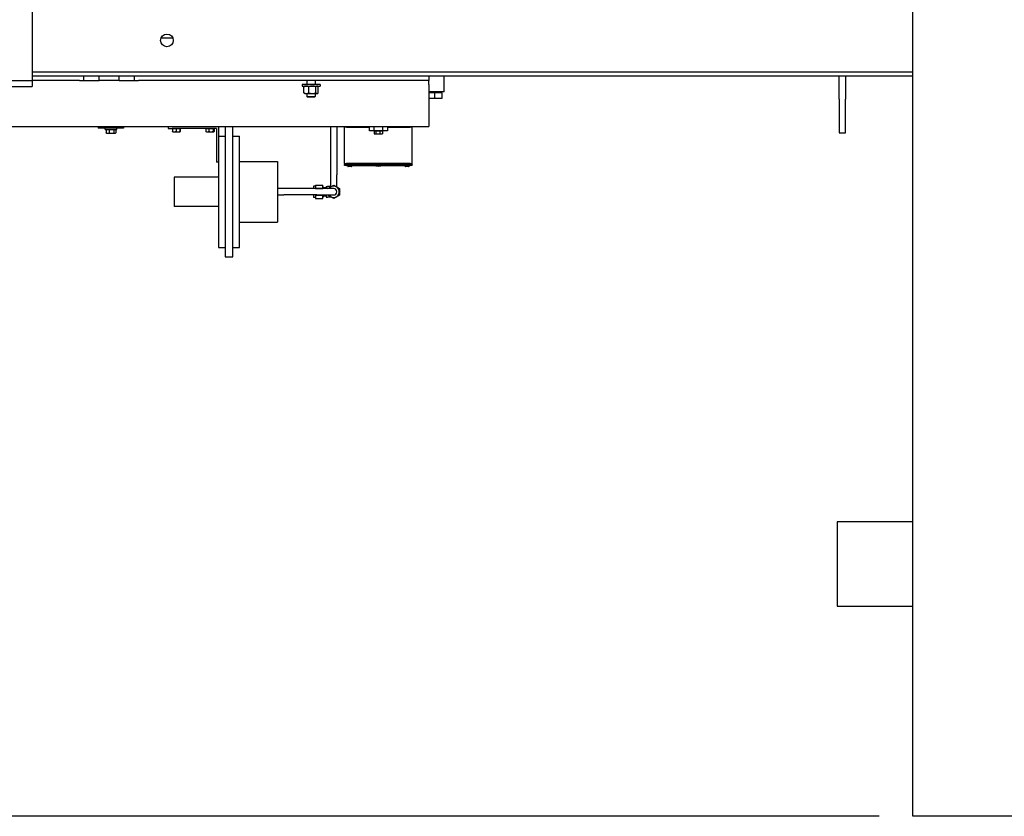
# Model space of a CAD drawing. Header units: inches. Extents: x 24 to 1128, y -69 to 748.
# Tile 318 of 656: x 416 to 474, y 545 to 592. Entities that reach past the tile are written whole.
import ezdxf

# ---------------------------------------------------------------- set-up
doc = ezdxf.new("R2010")
doc.units = ezdxf.units.IN
doc.header["$LTSCALE"] = 32
doc.header["$MEASUREMENT"] = 0
doc.layers.add('Dimension (ANSI)', color=7, linetype='Continuous', lineweight=25)
doc.layers.add('Visible (ANSI)', color=7, linetype='Continuous', lineweight=30)
doc.styles.add('Note Text (ANSI)', font='tahoma.ttf')
doc.dimstyles.new('SB Fraction-16 (ANSI)', dxfattribs={"dimscale": 32, "dimtxt": 0.125, "dimasz": 0.098425, "dimexe": 0.125, "dimexo": 0.0625, "dimgap": 0.031496, "dimtad": 0, "dimtih": 1, "dimtoh": 1, "dimdec": 4, "dimrnd": 1e-08, "dimzin": 0, "dimdsep": 46, "dimlunit": 5, "dimtxsty": 'Note Text (ANSI)', "dimcen": 0.09, "dimdle": 0.393701, "dimclrd": 256, "dimclre": 256, "dimclrt": 256, "dimadec": 0, "dimazin": 3, "dimtfac": 0.96, "dimtofl": 0, "dimtmove": 0, "dimatfit": 3, "dimfxl": 1, "dimfrac": 2, "dimtolj": 1, "dimtzin": 12, "dimlwd": -1, "dimlwe": -1, "dimarcsym": 0})

# ---------------------------------------------------------------- blocks, each defined once
blk = doc.blocks.new('*D18')
at = {"layer": 'Defpoints', "color": 0, "transparency": 16777216}
for p in [(468.781, 692.669), (316.974, 544.669), (468.781, 544.669)]:
    blk.add_point(p, dxfattribs=at)
at = {"layer": 'Dimension (ANSI)', "transparency": 16777216}
for p, q in [((466.781, 692.669), (312.974, 692.669)), ((316.974, 689.519), (316.974, 626.768)), ((316.974, 547.818), (316.974, 620.569)), ((466.781, 544.669), (312.974, 544.669))]:
    blk.add_line(p, q, dxfattribs=at)
for points in [[(316.449, 689.519), (317.499, 689.519), (316.974, 692.669)], [(316.449, 547.818), (317.499, 547.818), (316.974, 544.669)]]:
    blk.add_solid(points, dxfattribs=at)
at = {"layer": 'Dimension (ANSI)', "transparency": 16777216, "insert": (312.872, 625.76), "char_height": 4, "attachment_point": 1, "style": 'Note Text (ANSI)'}
blk.add_mtext('\\A1;148', dxfattribs=at)

msp = doc.modelspace()

# ---------------------------------------------------------------- linework, layer by layer
at = {"layer": 'Visible (ANSI)'}
for p, q in [((468.78063, 544.66853), (468.78063, 692.66853)), ((416.46813, 609.41853), (416.46813, 588.04353)), ((424.82169, 590.91853), (424.11458, 590.91853)), ((416.46813, 588.91853), (468.78063, 588.91853)), ((468.78063, 588.66853), (416.46813, 588.66853)), ((419.53063, 588.41853), (419.53063, 588.66853)), ((420.43115, 588.41853), (420.43115, 588.66853)), ((421.63011, 588.41853), (421.63011, 588.66853)), ((422.53063, 588.41853), (422.53063, 588.66853)), ((440.03063, 588.66853), (440.03063, 588.41853)), ((440.93463, 587.72853), (440.93463, 588.66853)), ((464.40563, 587.29353), (464.40563, 588.66853)), ((464.78063, 588.66853), (464.78063, 587.29353)), ((402.96813, 588.41853), (416.46813, 588.41853)), ((402.96813, 588.04353), (416.46813, 588.04353)), ((419.28063, 588.41853), (416.46813, 588.41853)), ((416.46813, 588.41853), (416.46813, 588.04353)), ((419.28063, 588.41853), (419.53063, 588.41853)), ((419.53063, 588.41853), (420.43115, 588.41853)), ((421.63011, 588.41853), (420.43115, 588.41853)), ((421.63011, 588.41853), (422.53063, 588.41853)), ((422.53063, 588.41853), (422.78063, 588.41853)), ((440.03063, 588.41853), (422.78063, 588.41853)), ((433.56188, 588.16853), (432.49938, 588.16853)), ((432.49938, 588.16853), (432.49938, 588.07473)), ((432.49938, 588.07473), (433.56188, 588.07473)), ((432.60731, 587.67022), (432.60731, 588.04124)), ((432.65563, 588.07473), (432.63666, 588.06377)), ((432.78063, 588.41853), (432.78063, 588.16853)), ((432.89786, 587.67022), (432.89786, 588.04124)), ((433.28063, 588.41853), (433.28063, 588.16853)), ((433.32119, 587.67022), (433.32119, 588.04124)), ((433.40563, 588.07473), (433.42461, 588.06377)), ((433.45395, 587.67022), (433.45395, 588.04124)), ((433.56188, 588.16853), (433.56188, 588.07473)), ((440.03063, 588.16853), (440.03063, 588.41853)), ((440.03063, 588.16853), (440.03063, 586.16853)), ((432.65563, 587.63673), (432.63666, 587.64769)), ((432.65563, 587.63673), (432.75259, 587.63673)), ((432.75259, 587.63673), (433.10952, 587.63673)), ((432.78063, 587.63673), (432.78063, 587.4643)), ((432.78063, 587.4643), (433.28063, 587.4643)), ((432.82782, 587.41853), (432.78063, 587.4643)), ((433.23344, 587.41853), (432.82782, 587.41853)), ((433.10952, 587.63673), (433.38757, 587.63673)), ((433.23344, 587.41853), (433.28063, 587.4643)), ((433.28063, 587.63673), (433.28063, 587.4643)), ((433.38757, 587.63673), (433.40563, 587.63673)), ((433.40563, 587.63673), (433.42461, 587.64769)), ((440.93463, 587.72853), (440.03063, 587.72853)), ((440.79855, 587.71235), (440.03063, 587.71235)), ((440.37463, 587.66853), (440.03063, 587.66853)), ((440.03063, 587.35853), (440.37463, 587.35853)), ((440.81463, 587.66853), (440.37463, 587.66853)), ((440.37463, 587.35853), (440.37463, 587.66853)), ((440.37463, 587.35853), (440.81463, 587.35853)), ((440.79804, 587.72853), (440.79855, 587.71235)), ((440.79855, 587.66853), (440.79855, 587.71235)), ((440.81463, 587.35853), (440.81463, 587.66853)), ((464.40563, 587.29353), (464.40563, 585.29353)), ((464.78063, 585.29353), (464.78063, 587.29353)), ((402.03063, 585.66853), (440.03063, 585.66853)), ((420.38942, 585.66853), (420.38942, 585.56853)), ((421.88942, 585.66853), (421.88942, 585.56853)), ((424.53063, 585.66853), (424.53063, 585.54853)), ((427.53063, 585.66853), (427.53063, 584.43411)), ((427.93513, 585.66853), (427.93513, 577.91853)), ((428.37613, 577.91853), (428.37613, 585.66853)), ((434.18713, 585.66853), (434.18713, 582.79403)), ((434.56213, 585.66853), (434.56213, 582.79403)), ((435.01563, 583.48278), (435.01563, 585.62853)), ((435.14063, 585.62853), (435.01563, 585.62853)), ((435.07813, 585.62853), (435.07813, 585.66853)), ((435.14063, 585.62853), (436.49484, 585.62853)), ((435.97363, 585.62853), (435.97363, 585.66853)), ((436.49484, 585.62853), (436.49484, 585.66853)), ((436.49484, 585.41853), (436.49484, 585.62853)), ((436.78063, 585.41853), (436.78063, 585.66853)), ((437.28063, 585.66853), (437.28063, 585.41853)), ((437.56642, 585.62853), (437.56642, 585.66853)), ((437.56642, 585.62853), (437.56642, 585.41853)), ((437.56642, 585.62853), (438.92063, 585.62853)), ((438.08763, 585.62853), (438.08763, 585.66853)), ((439.04563, 585.62853), (438.92063, 585.62853)), ((438.98313, 585.62853), (438.98313, 585.66853)), ((439.04563, 583.48278), (439.04563, 585.62853)), ((440.03063, 586.16853), (440.03063, 585.66853)), ((421.88942, 585.56853), (420.38942, 585.56853)), ((420.79663, 585.50603), (420.79663, 585.56853)), ((420.79663, 585.50603), (421.48413, 585.50603)), ((420.85493, 585.50603), (420.94494, 585.50603)), ((420.85493, 585.50603), (420.85493, 585.29335)), ((420.89038, 585.27103), (420.87183, 585.28174)), ((420.89038, 585.50603), (420.89038, 585.50603)), ((420.89038, 585.27103), (420.94494, 585.27103)), ((420.94494, 585.50603), (421.03494, 585.50603)), ((420.94494, 585.27103), (421.17766, 585.27103)), ((421.03494, 585.50603), (421.03494, 585.29335)), ((421.03494, 585.50603), (421.17766, 585.50603)), ((421.17766, 585.50603), (421.32038, 585.50603)), ((421.17766, 585.27103), (421.37311, 585.27103)), ((421.32038, 585.50603), (421.32038, 585.29335)), ((421.32038, 585.50603), (421.37311, 585.50603)), ((421.37311, 585.50603), (421.42583, 585.50603)), ((421.37311, 585.27103), (421.39038, 585.27103)), ((421.39038, 585.50603), (421.39038, 585.50603)), ((421.39038, 585.27103), (421.40894, 585.28174)), ((421.42583, 585.50603), (421.42583, 585.29335)), ((421.48413, 585.50603), (421.48413, 585.56853)), ((424.53063, 585.54853), (424.78063, 585.54853)), ((427.41063, 585.54853), (424.78063, 585.54853)), ((424.8017, 585.54853), (424.90545, 585.54853)), ((424.8017, 585.54853), (424.8017, 585.38009)), ((424.81163, 585.36053), (424.81084, 585.36098)), ((424.81163, 585.54853), (424.81163, 585.54853)), ((424.81163, 585.36053), (424.90545, 585.36053)), ((424.90545, 585.54853), (425.00919, 585.54853)), ((424.90545, 585.36053), (425.12366, 585.36053)), ((425.00919, 585.54853), (425.12366, 585.54853)), ((425.00919, 585.54853), (425.00919, 585.38009)), ((425.12366, 585.54853), (425.23812, 585.54853)), ((425.12366, 585.36053), (425.24884, 585.36053)), ((425.23812, 585.54853), (425.24884, 585.54853)), ((425.23812, 585.54853), (425.23812, 585.38009)), ((425.24884, 585.54853), (425.25956, 585.54853)), ((425.24884, 585.36053), (425.24963, 585.36053)), ((425.24963, 585.54853), (425.24963, 585.54853)), ((425.24963, 585.36053), (425.25042, 585.36098)), ((425.25956, 585.54853), (425.25956, 585.38009)), ((426.78468, 585.54853), (426.87163, 585.54853)), ((426.78468, 585.54853), (426.78468, 585.38009)), ((426.81163, 585.36053), (426.80216, 585.36599)), ((426.81163, 585.54853), (426.81163, 585.54853)), ((426.81163, 585.36053), (426.87163, 585.36053)), ((426.87163, 585.54853), (426.95857, 585.54853)), ((426.87163, 585.36053), (427.08155, 585.36053)), ((426.95857, 585.54853), (427.08155, 585.54853)), ((426.95857, 585.54853), (426.95857, 585.38009)), ((427.08155, 585.54853), (427.20452, 585.54853)), ((427.08155, 585.36053), (427.24055, 585.36053)), ((427.20452, 585.54853), (427.20452, 585.38009)), ((427.20452, 585.54853), (427.24055, 585.54853)), ((427.24055, 585.54853), (427.27658, 585.54853)), ((427.24055, 585.36053), (427.24963, 585.36053)), ((427.24963, 585.54853), (427.24963, 585.54853)), ((427.24963, 585.36053), (427.2591, 585.36599)), ((427.27658, 585.54853), (427.27658, 585.38009)), ((427.41063, 585.54853), (427.41063, 583.54853)), ((427.53063, 585.10603), (427.93513, 585.10603)), ((428.37613, 585.10603), (428.78063, 585.10603)), ((428.78063, 578.48103), (428.78063, 585.10603)), ((436.78063, 585.41853), (436.49484, 585.41853)), ((437.28063, 585.41853), (436.78063, 585.41853)), ((436.78095, 585.41853), (436.82602, 585.41853)), ((436.78095, 585.41853), (436.78095, 585.25009)), ((436.81163, 585.23053), (436.79624, 585.23941)), ((436.81163, 585.41853), (436.81163, 585.41853)), ((436.81163, 585.23053), (436.82602, 585.23053)), ((436.82602, 585.41853), (436.87108, 585.41853)), ((436.82602, 585.23053), (436.99592, 585.23053)), ((436.87108, 585.41853), (436.87108, 585.25009)), ((436.87108, 585.41853), (436.99592, 585.41853)), ((436.99592, 585.41853), (437.12076, 585.41853)), ((436.99592, 585.23053), (437.20054, 585.23053)), ((437.12076, 585.41853), (437.12076, 585.25009)), ((437.12076, 585.41853), (437.20054, 585.41853)), ((437.20054, 585.41853), (437.28032, 585.41853)), ((437.20054, 585.23053), (437.24963, 585.23053)), ((437.24963, 585.41853), (437.24963, 585.41853)), ((437.24963, 585.23053), (437.26503, 585.23941)), ((437.28032, 585.41853), (437.28032, 585.25009)), ((437.56642, 585.41853), (437.28063, 585.41853)), ((464.40563, 585.29353), (464.78063, 585.29353)), ((427.53063, 584.43411), (427.53063, 578.48103)), ((427.53063, 583.54853), (427.41063, 583.54853)), ((428.78063, 583.59818), (431.03063, 583.59818)), ((431.03063, 583.59818), (431.03063, 579.98888)), ((435.04688, 583.45153), (435.01563, 583.48278)), ((435.01563, 583.48278), (435.14063, 583.48278)), ((435.01563, 583.42028), (435.04688, 583.45153)), ((435.14063, 583.42028), (435.01563, 583.42028)), ((435.01563, 583.35853), (435.01563, 583.42028)), ((435.14063, 583.35853), (435.01563, 583.35853)), ((435.04688, 583.45153), (435.14063, 583.45153)), ((438.92063, 583.48278), (435.14063, 583.48278)), ((438.92063, 583.45153), (435.14063, 583.45153)), ((435.14063, 583.42028), (438.92063, 583.42028)), ((435.14063, 583.35853), (438.92063, 583.35853)), ((435.20603, 583.35853), (435.20603, 583.32478)), ((435.42385, 583.29353), (435.23742, 583.29353)), ((435.45523, 583.35853), (435.45523, 583.32478)), ((438.60603, 583.35853), (438.60603, 583.32478)), ((438.82385, 583.29353), (438.63742, 583.29353)), ((438.85523, 583.35853), (438.85523, 583.32478)), ((438.92063, 583.48278), (439.04563, 583.48278)), ((438.92063, 583.45153), (439.01438, 583.45153)), ((439.04563, 583.42028), (438.92063, 583.42028)), ((439.04563, 583.35853), (438.92063, 583.35853)), ((439.01438, 583.45153), (439.04563, 583.48278)), ((439.01438, 583.45153), (439.04563, 583.42028)), ((439.04563, 583.35853), (439.04563, 583.42028)), ((424.90563, 582.66853), (424.90563, 580.91853)), ((427.53063, 582.66853), (424.90563, 582.66853)), ((434.18713, 582.79403), (434.18713, 582.10663)), ((434.56213, 582.09447), (434.56213, 582.79403)), ((433.17463, 582.12803), (433.17463, 581.98153)), ((433.30062, 582.12803), (433.17463, 582.12803)), ((433.30062, 582.19125), (433.30062, 581.99264)), ((433.30062, 582.19125), (433.73763, 582.19125)), ((433.73763, 581.99264), (433.73763, 582.19125)), ((433.93448, 582.10663), (434.00383, 582.10663)), ((433.93448, 582.10663), (433.93448, 581.98153)), ((434.19415, 582.10663), (434.00383, 582.10663)), ((434.03063, 581.99264), (434.37463, 582.19125)), ((434.1772, 582.07726), (434.19415, 582.10663)), ((434.19415, 582.10663), (434.22807, 582.10663)), ((434.37463, 582.19125), (434.71863, 581.99264)), ((434.5212, 582.10663), (434.55511, 582.10663)), ((434.55511, 582.10663), (434.57207, 582.07726)), ((431.40563, 581.98153), (431.03063, 581.98153)), ((431.03063, 581.60653), (431.40563, 581.60653)), ((433.37463, 581.98153), (431.40563, 581.98153)), ((433.37463, 581.60653), (431.40563, 581.60653)), ((433.17463, 581.60653), (433.17463, 581.46003)), ((433.30062, 581.99264), (433.30062, 581.98153)), ((433.30062, 581.99264), (433.73763, 581.99264)), ((433.30062, 581.60653), (433.30062, 581.59542)), ((433.30062, 581.59542), (433.30062, 581.39681)), ((433.30062, 581.59542), (433.73763, 581.59542)), ((434.37463, 581.98153), (433.37463, 581.98153)), ((433.37463, 581.60653), (434.37463, 581.60653)), ((433.73763, 582.07463), (433.79668, 582.07463)), ((433.73763, 581.98153), (433.73763, 581.99264)), ((433.73763, 581.59542), (433.73763, 581.60653)), ((433.73763, 581.39681), (433.73763, 581.59542)), ((433.73763, 581.51343), (433.79668, 581.51343)), ((433.79668, 581.98153), (433.79668, 582.07463)), ((433.79668, 582.04153), (433.93448, 582.04153)), ((433.79668, 581.51343), (433.79668, 581.60653)), ((433.79668, 581.54653), (433.93448, 581.54653)), ((433.93448, 581.60653), (433.93448, 581.48143)), ((434.03063, 581.98153), (434.03063, 581.99264)), ((434.03063, 581.59542), (434.03063, 581.60653)), ((434.37463, 581.39681), (434.03063, 581.59542)), ((434.19415, 581.48143), (434.1772, 581.5108)), ((434.71863, 581.59542), (434.37463, 581.39681)), ((434.57207, 581.5108), (434.55511, 581.48143)), ((434.71863, 581.99264), (434.71863, 581.59542)), ((434.71863, 581.8234), (434.73559, 581.79403)), ((434.73559, 581.79403), (434.71863, 581.76466)), ((427.53063, 580.91853), (424.90563, 580.91853)), ((433.30062, 581.46003), (433.17463, 581.46003)), ((433.30062, 581.39681), (433.73763, 581.39681)), ((433.93448, 581.48143), (434.00383, 581.48143)), ((434.19415, 581.48143), (434.00383, 581.48143)), ((434.22807, 581.48143), (434.19415, 581.48143)), ((434.55511, 581.48143), (434.5212, 581.48143)), ((428.78063, 579.98888), (431.03063, 579.98888)), ((427.53063, 578.48103), (427.93513, 578.48103)), ((428.37613, 578.48103), (428.78063, 578.48103)), ((427.93513, 577.91853), (428.37613, 577.91853)), ((468.78063, 562.16853), (464.28063, 562.16853)), ((464.28063, 562.16853), (464.28063, 557.16853)), ((464.28063, 557.16853), (468.78063, 557.16853)), ((480.73563, 544.66853), (468.78063, 544.66853))]:
    msp.add_line(p, q, dxfattribs=at)
msp.add_circle((424.46813, 590.79353), 0.375, dxfattribs=at)
for centre, radius, start, end in [((437.03063, 584.47378), 1.155, 254.9246057, 285.0753943), ((434.37463, 581.79403), 0.334, 214.1510971, 145.8489029), ((434.37463, 581.79403), 0.1875, 270, 90)]:
    msp.add_arc(centre, radius, start, end, dxfattribs=at)
for points, weights in [([(432.75259, 588.07473), (432.68516, 588.07473), (432.60731, 588.04124)], [1, 1.0379548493, 1]), ([(432.60731, 588.04124), (432.62268, 588.0557), (432.63666, 588.06377)], [1, 1.01604683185, 1.01852486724]), ([(432.89786, 588.04124), (432.82001, 588.07473), (432.75259, 588.07473)], [1, 1.0379548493, 1]), ([(433.10952, 588.07473), (433.01129, 588.07473), (432.89786, 588.04124)], [1, 1.0379548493, 1]), ([(433.32119, 588.04124), (433.20776, 588.07473), (433.10952, 588.07473)], [1, 1.0379548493, 1]), ([(433.38757, 588.07473), (433.35676, 588.07473), (433.32119, 588.04124)], [1, 1.0379548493, 1]), ([(433.45395, 588.04124), (433.41838, 588.07473), (433.38757, 588.07473)], [1, 1.0379548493, 1]), ([(432.60731, 587.67022), (432.68516, 587.63673), (432.75259, 587.63673)], [1, 1.0379548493, 1]), ([(432.63666, 587.64769), (432.62268, 587.65576), (432.60731, 587.67022)], [1.01852486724, 1.01604683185, 1]), ([(432.75259, 587.63673), (432.82001, 587.63673), (432.89786, 587.67022)], [1, 1.0379548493, 1]), ([(432.89786, 587.67022), (433.01129, 587.63673), (433.10952, 587.63673)], [1, 1.0379548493, 1]), ([(433.10952, 587.63673), (433.20776, 587.63673), (433.32119, 587.67022)], [1, 1.0379548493, 1]), ([(433.32119, 587.67022), (433.35676, 587.63673), (433.38757, 587.63673)], [1, 1.0379548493, 1]), ([(433.38757, 587.63673), (433.41838, 587.63673), (433.45395, 587.67022)], [1, 1.0379548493, 1]), ([(420.85493, 585.29335), (420.90317, 585.27103), (420.94494, 585.27103)], [1, 1.0379548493, 1]), ([(420.87183, 585.28174), (420.86368, 585.28644), (420.85493, 585.29335)], [1.01599486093, 1.0114540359, 1]), ([(420.94494, 585.27103), (420.98671, 585.27103), (421.03494, 585.29335)], [1, 1.0379548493, 1]), ([(421.03494, 585.29335), (421.11142, 585.27103), (421.17766, 585.27103)], [1, 1.0379548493, 1]), ([(421.17766, 585.27103), (421.2439, 585.27103), (421.32038, 585.29335)], [1, 1.0379548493, 1]), ([(421.32038, 585.29335), (421.34864, 585.27103), (421.37311, 585.27103)], [1, 1.0379548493, 1]), ([(421.37311, 585.27103), (421.39758, 585.27103), (421.42583, 585.29335)], [1, 1.0379548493, 1]), ([(424.8017, 585.38009), (424.8573, 585.36053), (424.90545, 585.36053)], [1, 1.0379548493, 1]), ([(424.81084, 585.36098), (424.80659, 585.36344), (424.8017, 585.38009)], [1.00986850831, 1.03212519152, 1]), ([(424.90545, 585.36053), (424.95359, 585.36053), (425.00919, 585.38009)], [1, 1.0379548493, 1]), ([(425.00919, 585.38009), (425.07053, 585.36053), (425.12366, 585.36053)], [1, 1.0379548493, 1]), ([(425.12366, 585.36053), (425.17678, 585.36053), (425.23812, 585.38009)], [1, 1.0379548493, 1]), ([(425.23812, 585.38009), (425.24387, 585.36053), (425.24884, 585.36053)], [1, 1.0379548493, 1]), ([(425.24884, 585.36053), (425.25382, 585.36053), (425.25956, 585.38009)], [1, 1.0379548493, 1]), ([(426.78468, 585.38009), (426.83128, 585.36053), (426.87163, 585.36053)], [1, 1.0379548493, 1]), ([(426.80216, 585.36599), (426.79387, 585.37078), (426.78468, 585.38009)], [1.01889110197, 1.01769750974, 1]), ([(426.87163, 585.36053), (426.91198, 585.36053), (426.95857, 585.38009)], [1, 1.0379548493, 1]), ([(426.95857, 585.38009), (427.02448, 585.36053), (427.08155, 585.36053)], [1, 1.0379548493, 1]), ([(427.08155, 585.36053), (427.13862, 585.36053), (427.20452, 585.38009)], [1, 1.0379548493, 1]), ([(427.20452, 585.38009), (427.22383, 585.36053), (427.24055, 585.36053)], [1, 1.0379548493, 1]), ([(427.24055, 585.36053), (427.25727, 585.36053), (427.27658, 585.38009)], [1, 1.0379548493, 1]), ([(436.78095, 585.25009), (436.8051, 585.23053), (436.82602, 585.23053)], [1, 1.0379548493, 1]), ([(436.82602, 585.23053), (436.84693, 585.23053), (436.87108, 585.25009)], [1, 1.0379548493, 1]), ([(436.87108, 585.25009), (436.93798, 585.23053), (436.99592, 585.23053)], [1, 1.0379548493, 1]), ([(436.99592, 585.23053), (437.05386, 585.23053), (437.12076, 585.25009)], [1, 1.0379548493, 1]), ([(437.12076, 585.25009), (437.16352, 585.23053), (437.20054, 585.23053)], [1, 1.0379548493, 1]), ([(437.20054, 585.23053), (437.23756, 585.23053), (437.28032, 585.25009)], [1, 1.0379548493, 1]), ([(437.28032, 585.25009), (437.27238, 585.24366), (437.26503, 585.23941)], [1, 1.01216008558, 1.01652840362])]:
    msp.add_rational_spline(points, weights, degree=2, dxfattribs=at)
for points, knots in [([(435.20603, 583.32478), (435.20603, 583.32093), (435.20694, 583.31639), (435.20989, 583.30927), (435.21247, 583.30543), (435.21794, 583.29997), (435.2218, 583.2974), (435.22896, 583.29443), (435.23354, 583.29353), (435.23742, 583.29353)], [0, 0, 0, 0, 0.029351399, 0.029351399, 0.058751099, 0.058751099, 0.088228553, 0.088228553, 0.117814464, 0.117814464, 0.117814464, 0.117814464]), ([(435.42385, 583.29353), (435.42773, 583.29353), (435.4323, 583.29443), (435.43946, 583.2974), (435.44333, 583.29997), (435.4488, 583.30543), (435.45137, 583.30927), (435.45433, 583.31639), (435.45523, 583.32093), (435.45523, 583.32478)], [0.353868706, 0.353868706, 0.353868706, 0.353868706, 0.383454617, 0.383454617, 0.412932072, 0.412932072, 0.442331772, 0.442331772, 0.471683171, 0.471683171, 0.471683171, 0.471683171]), ([(438.60603, 583.32478), (438.60603, 583.32093), (438.60694, 583.31639), (438.60989, 583.30927), (438.61247, 583.30543), (438.61794, 583.29997), (438.6218, 583.2974), (438.62896, 583.29443), (438.63354, 583.29353), (438.63742, 583.29353)], [0, 0, 0, 0, 0.029351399, 0.029351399, 0.058751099, 0.058751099, 0.088228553, 0.088228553, 0.117814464, 0.117814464, 0.117814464, 0.117814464]), ([(438.82385, 583.29353), (438.82773, 583.29353), (438.8323, 583.29443), (438.83946, 583.2974), (438.84333, 583.29997), (438.8488, 583.30543), (438.85137, 583.30927), (438.85433, 583.31639), (438.85523, 583.32093), (438.85523, 583.32478)], [0.353868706, 0.353868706, 0.353868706, 0.353868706, 0.383454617, 0.383454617, 0.412932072, 0.412932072, 0.442331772, 0.442331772, 0.471683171, 0.471683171, 0.471683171, 0.471683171])]:
    msp.add_open_spline(points, degree=3, knots=knots, dxfattribs=at)

# ---------------------------------------------------------------- dimensions: what is measured, and where the dimension line sits
at = {"layer": 'Dimension (ANSI)'}
dim = msp.add_linear_dim(base=(316.97435, 544.66853), p1=(468.78063, 692.66853), p2=(468.78063, 544.66853), angle=90, dimstyle='SB Fraction-16 (ANSI)', override={"dimgap": 0.031496, "dimdec": 4, "dimtol": 0, "dimlim": 0, "dimtp": 0, "dimtm": 0, "dimtdec": 2, "dimatfit": 1}, dxfattribs=at)
dim.commit()
dim.dimension.update_dxf_attribs({"geometry": '*D18', "text_midpoint": (316.97435, 623.66853), "dimtype": 160})

doc.saveas('drawing.dxf')
